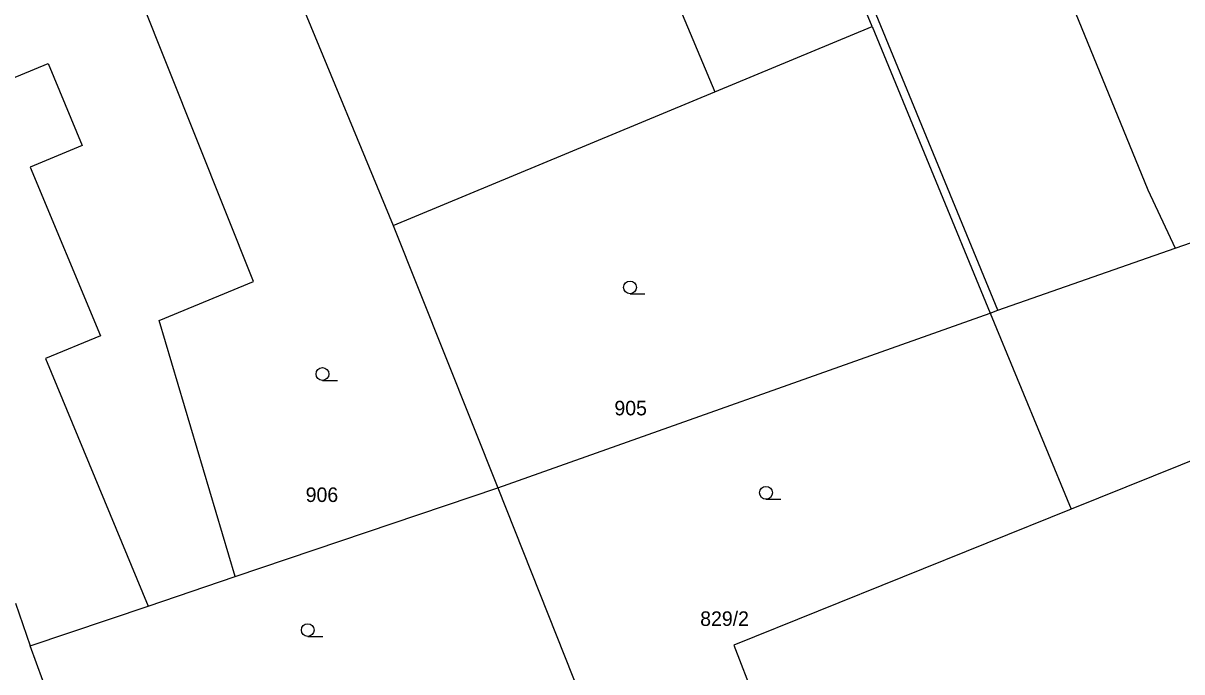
# Model space of a CAD drawing. Extents: x -711081 to -709338, y -1025122 to -1024092.
# Drawn here: x -709934.53 to -709900.7, y -1024621.92 to -1024602.97 of the extents above; entities that cross this region are included whole.
import ezdxf

# ---------------------------------------------------------------- set-up
doc = ezdxf.new("R2010")
doc.units = 0
for name, color, linetype in [('Z_katastr_cisla_pozemkova', 7, 'Continuous'), ('Z_katastr_hranice', 7, 'Continuous'), ('Z_katastr_vnitrni_kresba', 7, 'Continuous'), ('Z_katastr_znacky_kultur', 7, 'Continuous')]:
    doc.layers.add(name, color=color, linetype=linetype)

msp = doc.modelspace()

# ---------------------------------------------------------------- linework, layer by layer
at = {"layer": 'Z_katastr_hranice'}
for p, q in [((-709909.74, -1024603.07), (-709914.83, -1024590.75)), ((-709928.79, -1024596.62), (-709923.72, -1024608.88)), ((-709927.8, -1024610.52), (-709931.26, -1024601.85)), ((-709914.33, -1024604.98), (-709909.74, -1024603.07)), ((-709909.74, -1024603.07), (-709906.29, -1024611.44)), ((-709923.72, -1024608.88), (-709914.33, -1024604.98)), ((-709900.89, -1024609.55), (-709897.14, -1024608.24)), ((-709881.89, -1024608.27), (-709903.93, -1024617.17)), ((-709923.72, -1024608.88), (-709920.67, -1024616.55)), ((-709906.07, -1024611.36), (-709900.89, -1024609.55)), ((-709930.56, -1024611.66), (-709927.8, -1024610.52)), ((-709920.67, -1024616.55), (-709906.29, -1024611.44)), ((-709906.29, -1024611.44), (-709906.07, -1024611.36)), ((-709906.29, -1024611.44), (-709903.93, -1024617.17)), ((-709928.34, -1024619.14), (-709930.56, -1024611.66)), ((-709928.34, -1024619.14), (-709920.67, -1024616.55)), ((-709920.67, -1024616.55), (-709917.4, -1024624.76)), ((-709903.93, -1024617.17), (-709913.78, -1024621.14)), ((-709930.88, -1024620), (-709928.34, -1024619.14)), ((-709934.75, -1024619.92), (-709934.32, -1024621.16)), ((-709934.32, -1024621.16), (-709930.88, -1024620)), ((-709933.61, -1024623.11), (-709934.32, -1024621.16)), ((-709913.78, -1024621.14), (-709912.98, -1024623.18))]:
    msp.add_line(p, q, dxfattribs=at)
at = {"layer": 'Z_katastr_vnitrni_kresba'}
for p, q in [((-709909.54, -1024588.57), (-709901.69, -1024607.84)), ((-709906.07, -1024611.36), (-709914.58, -1024590.65)), ((-709917.5, -1024597.44), (-709914.33, -1024604.98)), ((-709935.32, -1024604.78), (-709933.8, -1024604.15)), ((-709933.8, -1024604.15), (-709932.8, -1024606.55)), ((-709932.8, -1024606.55), (-709934.32, -1024607.18)), ((-709934.32, -1024607.18), (-709932.27, -1024612.11)), ((-709901.69, -1024607.84), (-709900.89, -1024609.55)), ((-709932.27, -1024612.11), (-709933.88, -1024612.77)), ((-709933.88, -1024612.77), (-709930.88, -1024620))]:
    msp.add_line(p, q, dxfattribs=at)
at = {"layer": 'Z_katastr_znacky_kultur'}
for p, q in [((-709916.808, -1024610.88), (-709916.371, -1024610.88)), ((-709925.788, -1024613.41), (-709925.351, -1024613.41)), ((-709912.838, -1024616.88), (-709912.401, -1024616.88)), ((-709926.218, -1024620.89), (-709925.781, -1024620.89))]:
    msp.add_line(p, q, dxfattribs=at)
for centre in [(-709916.808, -1024610.692), (-709925.788, -1024613.222), (-709912.838, -1024616.692), (-709926.218, -1024620.702)]:
    msp.add_circle(centre, 0.187, dxfattribs=at)

# ---------------------------------------------------------------- texts
at = {"layer": 'Z_katastr_cisla_pozemkova'}
for s, p in [('905', (-709917.263, -1024614.429)), ('906', (-709926.278, -1024616.96)), ('829/2', (-709914.758, -1024620.58))]:
    msp.add_text(s, height=0.425, dxfattribs=at).set_placement(p)

doc.saveas('drawing.dxf')
